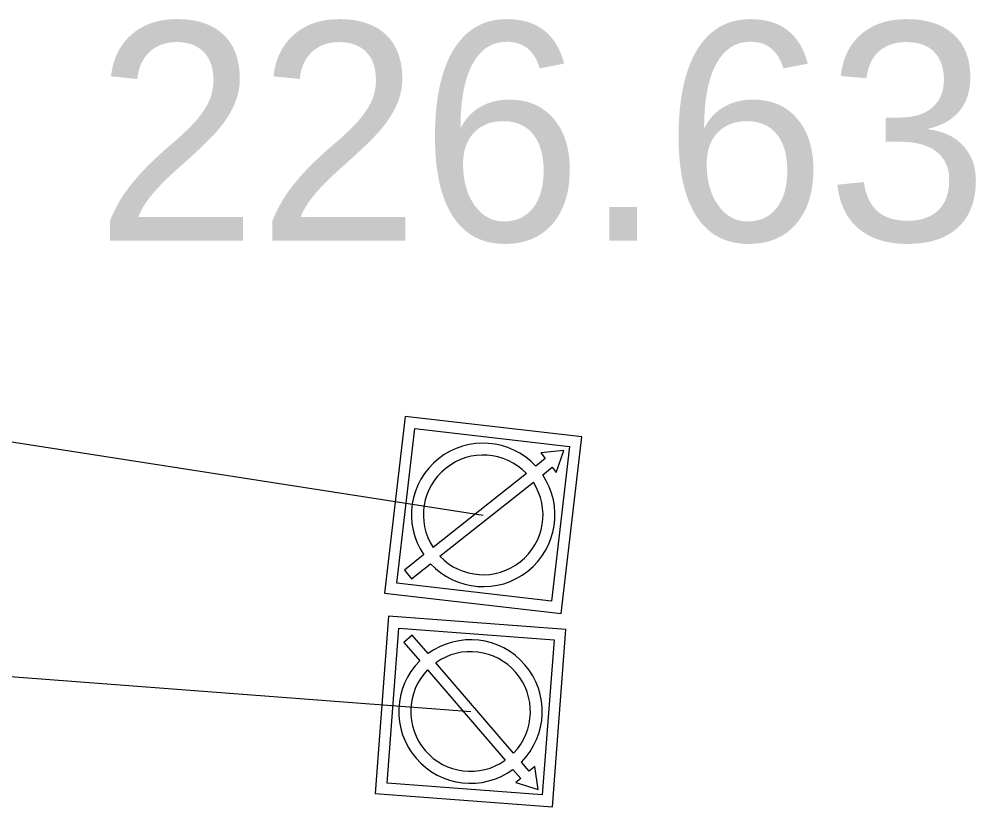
# Model space of a CAD drawing. Extents: x -595129 to -593591, y -1168385 to -1166898.
# Drawn here: x -594639.83 to -594633.7, y -1167244.4 to -1167239.35 of the extents above; entities that cross this region are included whole.
import ezdxf

# ---------------------------------------------------------------- set-up
doc = ezdxf.new("R2010")
doc.units = 0
for name, color, linetype in [('Popis šachty', 7, 'Continuous'), ('V Odběrné místo', 7, 'Continuous'), ('V Přípojka', 7, 'Continuous')]:
    doc.layers.add(name, color=color, linetype=linetype)

msp = doc.modelspace()

# ---------------------------------------------------------------- linework, layer by layer
at = {"layer": 'V Odběrné místo'}
for p, q in [((-594636.5831, -1167242.2638), (-594637.1815, -1167242.7381)), ((-594637.1369, -1167242.7937), (-594636.5385, -1167242.32)), ((-594636.665, -1167244.0552), (-594637.1627, -1167243.4761)), ((-594637.2165, -1167243.5229), (-594636.7193, -1167244.1019))]:
    msp.add_line(p, q, dxfattribs=at)
for points in [[(-594637.4917, -1167243.0297), (-594636.3593, -1167243.1607), (-594636.2283, -1167242.0283), (-594637.3607, -1167241.8973)], [(-594637.4128, -1167242.9671), (-594637.2981, -1167241.9762), (-594636.3072, -1167242.0909), (-594636.4219, -1167243.0818)], [(-594637.4664, -1167243.1777), (-594637.5523, -1167244.3144), (-594636.4156, -1167244.4003), (-594636.3297, -1167243.2636)], [(-594637.4008, -1167243.2541), (-594636.4061, -1167243.3292), (-594636.4812, -1167244.3239), (-594637.4759, -1167244.2488)]]:
    msp.add_lwpolyline(points, close=True, dxfattribs=at)
for points in [[(-594636.4786, -1167242.2719), (-594636.418, -1167242.224), (-594636.3928, -1167242.2563), (-594636.3422, -1167242.1156), (-594636.4911, -1167242.1322), (-594636.4624, -1167242.1681), (-594636.5232, -1167242.2163)], [(-594637.2414, -1167242.7855), (-594637.3639, -1167242.8827), (-594637.3197, -1167242.9389), (-594637.1974, -1167242.8417)], [(-594637.2125, -1167243.4182), (-594637.3145, -1167243.2995), (-594637.3688, -1167243.346), (-594637.2668, -1167243.4643)], [(-594636.669, -1167244.1599), (-594636.6186, -1167244.2185), (-594636.65, -1167244.245), (-594636.5073, -1167244.2899), (-594636.5298, -1167244.1418), (-594636.5646, -1167244.172), (-594636.6151, -1167244.1131)]]:
    msp.add_lwpolyline(points, dxfattribs=at)
for centre, radius, start, end in [((-594636.86, -1167242.529), 0.4596, 42.87337, 213.92754), ((-594636.86, -1167242.529), 0.3835, 43.76413, 213.03686), ((-594636.86, -1167242.529), 0.46, 222.8227, 33.97787), ((-594636.86, -1167242.529), 0.3834, 223.71341, 33.03391), ((-594636.941, -1167243.789), 0.4596, 315.15354, 126.2077), ((-594636.941, -1167243.789), 0.3835, 316.04429, 125.31702), ((-594636.941, -1167243.789), 0.46, 135.10286, 306.25803), ((-594636.941, -1167243.789), 0.3834, 135.99357, 305.31407)]:
    msp.add_arc(centre, radius, start, end, dxfattribs=at)
at = {"layer": 'V Přípojka'}
for points in [[(-594643.64, -1167241.59), (-594643.55, -1167241.49), (-594636.86, -1167242.53)], [(-594643.86, -1167243.13), (-594643.63, -1167243.28), (-594636.94, -1167243.79)]]:
    msp.add_lwpolyline(points, dxfattribs=at)

# ---------------------------------------------------------------- texts
at = {"layer": 'Popis šachty'}
msp.add_text('226.63', height=1.4, dxfattribs=at).set_placement((-594639.3465, -1167240.7723))

doc.saveas('drawing.dxf')
